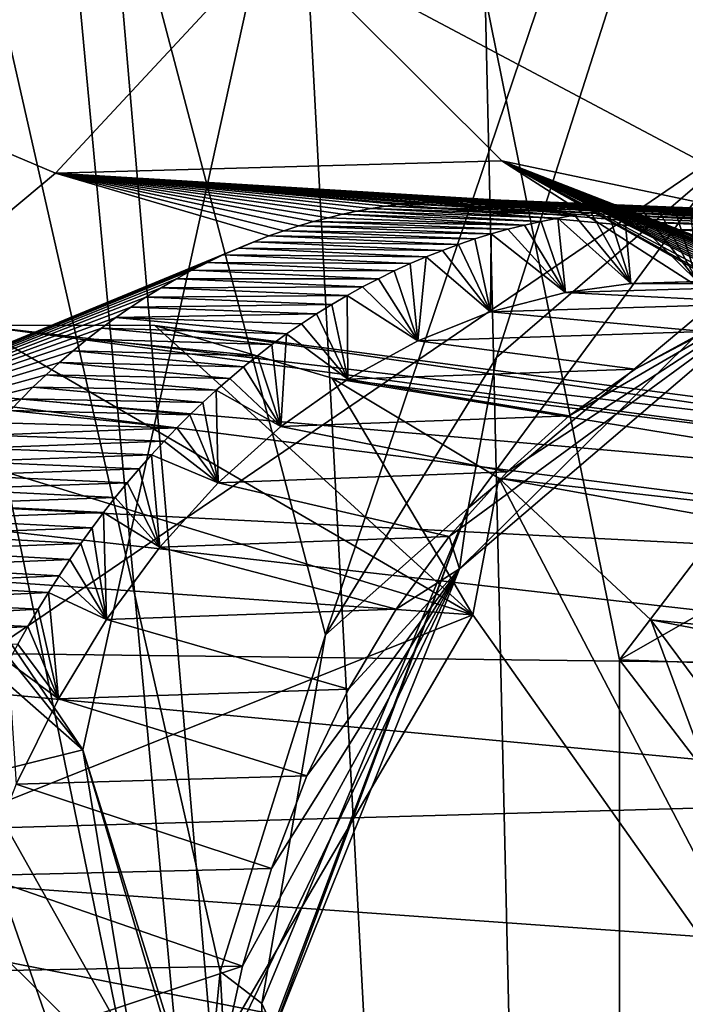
# Model space of a CAD drawing. Header units: metres. Extents: x -150 to 307, y -550 to 84.
# Tile 1017 of 1056: x 228.33 to 229.39, y 28.41 to 29.98. Entities that reach past the tile are written whole.
import ezdxf

# ---------------------------------------------------------------- set-up
doc = ezdxf.new("R2010")
doc.units = ezdxf.units.M
doc.layers.add('solid_26006363', color=7, linetype='CONTINUOUS')

msp = doc.modelspace()

# ---------------------------------------------------------------- linework, layer by layer
at = {"layer": 'solid_26006363'}
for points in [[(222.933075, 25.208296, 934.411377), (217.86026, 31.333513, 929.891663), (234.729706, 39.622826, 939.629944)], [(222.933075, 25.208296, 934.411377), (234.729706, 39.622826, 939.629944), (239.744629, 31.175119, 944.098083)], [(228.812698, 29.002138, 906.042786), (226.734879, 36.892757, 905.759827), (231.262344, 36.248264, 910.173035)], [(228.701538, 20.483871, 904.473816), (228.029587, 21.339209, 903.923767), (226.734879, 36.892757, 905.759827)], [(228.588013, 27.874582, 905.59491), (228.701538, 20.483871, 904.473816), (226.734879, 36.892757, 905.759827)], [(228.812698, 29.002138, 906.042786), (228.645065, 28.466402, 905.767456), (226.734879, 36.892757, 905.759827)], [(228.588013, 27.874582, 905.59491), (226.734879, 36.892757, 905.759827), (228.645065, 28.466402, 905.767456)], [(225.348541, 36.501183, 936.819641), (222.788315, 29.265169, 935.864197), (228.498596, 34.054955, 939.407898)], [(229.085037, 29.443644, 906.407288), (228.812698, 29.002138, 906.042786), (231.262344, 36.248264, 910.173035)], [(229.446152, 29.755032, 906.837585), (229.085037, 29.443644, 906.407288), (231.262344, 36.248264, 910.173035)], [(229.118317, 35.659042, 911.168457), (229.372925, 30.219131, 910.190491), (230.144241, 29.431637, 910.83075)], [(229.483948, 34.303265, 911.218445), (229.118317, 35.659042, 911.168457), (230.144241, 29.431637, 910.83075)], [(227.369934, 27.180822, 913.618591), (229.28212, 20.740311, 914.562073), (228.000015, 34.546337, 915.88092)], [(228.109055, 34.447243, 915.971375), (228.000015, 34.546337, 915.88092), (229.28212, 20.740311, 914.562073)], [(228.558563, 34.297913, 916.409058), (228.109055, 34.447243, 915.971375), (229.28212, 20.740311, 914.562073)], [(229.067047, 30.019398, 915.98938), (228.558563, 34.297913, 916.409058), (229.28212, 20.740311, 914.562073)], [(222.788315, 29.265169, 935.864197), (225.828857, 27.305632, 938.273621), (228.498596, 34.054955, 939.407898)], [(228.498596, 34.054955, 939.407898), (225.828857, 27.305632, 938.273621), (231.438202, 31.129774, 941.790894)], [(228.426636, 28.819447, 912.856995), (225.568726, 33.043926, 910.831299), (229.292374, 32.75034, 914.614075)], [(228.426636, 28.819447, 912.856995), (227.617737, 29.830631, 912.221008), (225.568726, 33.043926, 910.831299)], [(228.426636, 28.819447, 912.856995), (229.292374, 32.75034, 914.614075), (230.220001, 23.066528, 913.714661)], [(230.136322, 29.451183, 914.796936), (230.220001, 23.066528, 913.714661), (229.292374, 32.75034, 914.614075)], [(230.079102, 30.010052, 914.851318), (230.136322, 29.451183, 914.796936), (229.292374, 32.75034, 914.614075)], [(226.778046, 17.647861, 937.837097), (222.933075, 25.208296, 934.411377), (239.744629, 31.175119, 944.098083)], [(226.778046, 17.647861, 937.837097), (239.744629, 31.175119, 944.098083), (243.479523, 21.629707, 947.42572)], [(225.828857, 27.305632, 938.273621), (228.739426, 24.961998, 940.542236), (231.438202, 31.129774, 941.790894)], [(231.438202, 31.129774, 941.790894), (228.739426, 24.961998, 940.542236), (234.130096, 27.780539, 943.934509)], [(229.616486, 29.646572, 910.18866), (229.372925, 30.219131, 910.190491), (228.73436, 30.115299, 909.370361)], [(229.616486, 29.646572, 910.18866), (230.144241, 29.431637, 910.83075), (229.372925, 30.219131, 910.190491)], [(228.73436, 30.115299, 909.370361), (227.843765, 30.087851, 908.50824), (227.873123, 29.953238, 908.431091)], [(228.383087, 29.737467, 908.448853), (228.73436, 30.115299, 909.370361), (227.873123, 29.953238, 908.431091)], [(228.383087, 29.737467, 908.448853), (229.093628, 29.757128, 909.217468), (228.73436, 30.115299, 909.370361)], [(229.093628, 29.757128, 909.217468), (229.616486, 29.646572, 910.18866), (228.73436, 30.115299, 909.370361)], [(229.280884, 28.9625, 916.000183), (229.067047, 30.019398, 915.98938), (229.28212, 20.740311, 914.562073)], [(230.079102, 30.010052, 914.851318), (229.067047, 30.019398, 915.98938), (229.280884, 28.9625, 916.000183)], [(230.079102, 30.010052, 914.851318), (229.280884, 28.9625, 916.000183), (230.136322, 29.451183, 914.796936)], [(227.81749, 29.264254, 907.711609), (228.383087, 29.737467, 908.448853), (227.873123, 29.953238, 908.431091)], [(227.570419, 29.572327, 912.044739), (227.617737, 29.830631, 912.221008), (228.426636, 28.819447, 912.856995)], [(229.363739, 29.647705, 908.872375), (229.093628, 29.757128, 909.217468), (228.383087, 29.737467, 908.448853)], [(229.039749, 29.203873, 906.365784), (229.085037, 29.443644, 906.407288), (229.446152, 29.755032, 906.837585)], [(229.593155, 29.667063, 907.034607), (229.039749, 29.203873, 906.365784), (229.446152, 29.755032, 906.837585)], [(229.093628, 29.757128, 909.217468), (229.794983, 29.306204, 909.852234), (229.616486, 29.646572, 910.18866)], [(230.007339, 29.243765, 909.458801), (229.794983, 29.306204, 909.852234), (229.093628, 29.757128, 909.217468)], [(229.987625, 29.263117, 909.44281), (230.007339, 29.243765, 909.458801), (229.093628, 29.757128, 909.217468)], [(229.950333, 29.298283, 909.412231), (229.987625, 29.263117, 909.44281), (229.093628, 29.757128, 909.217468)], [(229.890656, 29.350967, 909.362122), (229.950333, 29.298283, 909.412231), (229.093628, 29.757128, 909.217468)], [(229.867203, 29.370525, 909.34198), (229.890656, 29.350967, 909.362122), (229.093628, 29.757128, 909.217468)], [(229.840652, 29.391891, 909.31897), (229.867203, 29.370525, 909.34198), (229.093628, 29.757128, 909.217468)], [(229.811218, 29.414616, 909.293213), (229.840652, 29.391891, 909.31897), (229.093628, 29.757128, 909.217468)], [(229.779907, 29.437702, 909.265503), (229.811218, 29.414616, 909.293213), (229.093628, 29.757128, 909.217468)], [(229.747772, 29.460262, 909.236816), (229.779907, 29.437702, 909.265503), (229.093628, 29.757128, 909.217468)], [(229.715866, 29.481531, 909.208008), (229.747772, 29.460262, 909.236816), (229.093628, 29.757128, 909.217468)], [(229.685318, 29.500872, 909.180298), (229.715866, 29.481531, 909.208008), (229.093628, 29.757128, 909.217468)], [(229.657288, 29.517757, 909.154602), (229.685318, 29.500872, 909.180298), (229.093628, 29.757128, 909.217468)], [(229.632233, 29.532158, 909.13147), (229.657288, 29.517757, 909.154602), (229.093628, 29.757128, 909.217468)], [(229.60939, 29.544731, 909.110291), (229.632233, 29.532158, 909.13147), (229.093628, 29.757128, 909.217468)], [(229.587997, 29.556036, 909.090271), (229.60939, 29.544731, 909.110291), (229.093628, 29.757128, 909.217468)], [(229.546463, 29.576702, 909.050964), (229.587997, 29.556036, 909.090271), (229.093628, 29.757128, 909.217468)], [(229.524734, 29.586847, 909.030212), (229.546463, 29.576702, 909.050964), (229.093628, 29.757128, 909.217468)], [(229.501266, 29.597281, 909.007629), (229.524734, 29.586847, 909.030212), (229.093628, 29.757128, 909.217468)], [(229.476852, 29.607565, 908.984009), (229.501266, 29.597281, 909.007629), (229.093628, 29.757128, 909.217468)], [(229.452469, 29.617254, 908.960266), (229.476852, 29.607565, 908.984009), (229.093628, 29.757128, 909.217468)], [(229.427612, 29.626549, 908.935852), (229.452469, 29.617254, 908.960266), (229.093628, 29.757128, 909.217468)], [(229.401733, 29.635588, 908.910339), (229.427612, 29.626549, 908.935852), (229.093628, 29.757128, 909.217468)], [(229.363739, 29.647705, 908.872375), (229.401733, 29.635588, 908.910339), (229.093628, 29.757128, 909.217468)], [(228.722656, 29.637293, 908.169128), (228.383087, 29.737467, 908.448853), (227.81749, 29.264254, 907.711609)], [(229.321503, 29.659555, 908.829712), (229.363739, 29.647705, 908.872375), (228.383087, 29.737467, 908.448853)], [(229.29837, 29.665323, 908.806152), (229.321503, 29.659555, 908.829712), (228.383087, 29.737467, 908.448853)], [(229.273834, 29.670879, 908.781067), (229.29837, 29.665323, 908.806152), (228.383087, 29.737467, 908.448853)], [(229.248062, 29.676096, 908.754578), (229.273834, 29.670879, 908.781067), (228.383087, 29.737467, 908.448853)], [(229.221252, 29.680853, 908.726868), (229.248062, 29.676096, 908.754578), (228.383087, 29.737467, 908.448853)], [(229.193604, 29.685041, 908.698059), (229.221252, 29.680853, 908.726868), (228.383087, 29.737467, 908.448853)], [(229.165329, 29.688578, 908.668457), (229.193604, 29.685041, 908.698059), (228.383087, 29.737467, 908.448853)], [(229.136612, 29.691387, 908.638123), (229.165329, 29.688578, 908.668457), (228.383087, 29.737467, 908.448853)], [(229.107666, 29.693417, 908.6073), (229.136612, 29.691387, 908.638123), (228.383087, 29.737467, 908.448853)], [(229.07869, 29.694635, 908.576172), (229.107666, 29.693417, 908.6073), (228.383087, 29.737467, 908.448853)], [(229.049896, 29.69503, 908.544922), (229.07869, 29.694635, 908.576172), (228.383087, 29.737467, 908.448853)], [(229.021439, 29.694605, 908.513733), (229.049896, 29.69503, 908.544922), (228.383087, 29.737467, 908.448853)], [(228.993118, 29.693367, 908.482361), (229.021439, 29.694605, 908.513733), (228.383087, 29.737467, 908.448853)], [(228.964798, 29.691301, 908.450684), (228.993118, 29.693367, 908.482361), (228.383087, 29.737467, 908.448853)], [(228.936447, 29.688385, 908.418701), (228.964798, 29.691301, 908.450684), (228.383087, 29.737467, 908.448853)], [(228.90799, 29.684593, 908.386353), (228.936447, 29.688385, 908.418701), (228.383087, 29.737467, 908.448853)], [(228.885376, 29.680946, 908.360413), (228.90799, 29.684593, 908.386353), (228.383087, 29.737467, 908.448853)], [(228.86264, 29.676704, 908.334229), (228.885376, 29.680946, 908.360413), (228.383087, 29.737467, 908.448853)], [(228.839767, 29.671844, 908.307617), (228.86264, 29.676704, 908.334229), (228.383087, 29.737467, 908.448853)], [(228.816742, 29.66634, 908.280762), (228.839767, 29.671844, 908.307617), (228.383087, 29.737467, 908.448853)], [(228.793549, 29.660164, 908.253479), (228.816742, 29.66634, 908.280762), (228.383087, 29.737467, 908.448853)], [(228.770142, 29.653288, 908.225769), (228.793549, 29.660164, 908.253479), (228.383087, 29.737467, 908.448853)], [(228.746521, 29.645678, 908.197693), (228.770142, 29.653288, 908.225769), (228.383087, 29.737467, 908.448853)], [(228.722656, 29.637293, 908.169128), (228.746521, 29.645678, 908.197693), (228.383087, 29.737467, 908.448853)], [(228.90799, 29.684593, 908.386353), (229.235565, 29.674042, 908.049683), (228.936447, 29.688385, 908.418701)], [(228.936447, 29.688385, 908.418701), (229.261871, 29.677193, 908.077271), (228.964798, 29.691301, 908.450684)], [(228.936447, 29.688385, 908.418701), (229.235565, 29.674042, 908.049683), (229.261871, 29.677193, 908.077271)], [(228.964798, 29.691301, 908.450684), (229.288239, 29.679583, 908.104736), (228.993118, 29.693367, 908.482361)], [(228.964798, 29.691301, 908.450684), (229.261871, 29.677193, 908.077271), (229.288239, 29.679583, 908.104736)], [(228.993118, 29.693367, 908.482361), (229.314667, 29.681225, 908.132202), (229.021439, 29.694605, 908.513733)], [(228.993118, 29.693367, 908.482361), (229.288239, 29.679583, 908.104736), (229.314667, 29.681225, 908.132202)], [(229.021439, 29.694605, 908.513733), (229.367523, 29.6824, 908.186584), (229.049896, 29.69503, 908.544922)], [(229.021439, 29.694605, 908.513733), (229.314667, 29.681225, 908.132202), (229.34111, 29.682152, 908.159485)], [(229.021439, 29.694605, 908.513733), (229.34111, 29.682152, 908.159485), (229.367523, 29.6824, 908.186584)], [(229.049896, 29.69503, 908.544922), (229.367523, 29.6824, 908.186584), (229.393829, 29.682007, 908.213501)], [(229.049896, 29.69503, 908.544922), (229.393829, 29.682007, 908.213501), (229.07869, 29.694635, 908.576172)], [(229.07869, 29.694635, 908.576172), (229.393829, 29.682007, 908.213501), (229.420013, 29.681009, 908.240173)], [(229.07869, 29.694635, 908.576172), (229.420013, 29.681009, 908.240173), (229.107666, 29.693417, 908.6073)], [(229.107666, 29.693417, 908.6073), (229.420013, 29.681009, 908.240173), (229.445999, 29.679441, 908.266541)], [(229.107666, 29.693417, 908.6073), (229.445999, 29.679441, 908.266541), (229.136612, 29.691387, 908.638123)], [(229.136612, 29.691387, 908.638123), (229.445999, 29.679441, 908.266541), (229.471741, 29.67734, 908.292542)], [(229.136612, 29.691387, 908.638123), (229.471741, 29.67734, 908.292542), (229.165329, 29.688578, 908.668457)], [(229.165329, 29.688578, 908.668457), (229.471741, 29.67734, 908.292542), (229.502289, 29.674129, 908.323242)], [(229.165329, 29.688578, 908.668457), (229.502289, 29.674129, 908.323242), (229.193604, 29.685041, 908.698059)], [(228.839767, 29.671844, 908.307617), (229.156006, 29.660465, 907.965454), (228.86264, 29.676704, 908.334229)], [(228.86264, 29.676704, 908.334229), (229.182587, 29.66568, 907.993713), (228.885376, 29.680946, 908.360413)], [(228.86264, 29.676704, 908.334229), (229.156006, 29.660465, 907.965454), (229.182587, 29.66568, 907.993713)], [(228.885376, 29.680946, 908.360413), (229.209122, 29.670204, 908.021851), (228.90799, 29.684593, 908.386353)], [(228.885376, 29.680946, 908.360413), (229.182587, 29.66568, 907.993713), (229.209122, 29.670204, 908.021851)], [(228.90799, 29.684593, 908.386353), (229.209122, 29.670204, 908.021851), (229.235565, 29.674042, 908.049683)], [(229.193604, 29.685041, 908.698059), (229.502289, 29.674129, 908.323242), (229.532669, 29.669956, 908.353577)], [(229.193604, 29.685041, 908.698059), (229.532669, 29.669956, 908.353577), (229.221252, 29.680853, 908.726868)], [(229.235565, 29.674042, 908.049683), (229.209122, 29.670204, 908.021851), (229.29892, 29.561729, 908.091553)], [(229.221252, 29.680853, 908.726868), (229.532669, 29.669956, 908.353577), (229.562881, 29.664845, 908.383606)], [(229.221252, 29.680853, 908.726868), (229.562881, 29.664845, 908.383606), (229.248062, 29.676096, 908.754578)], [(229.261871, 29.677193, 908.077271), (229.235565, 29.674042, 908.049683), (229.29892, 29.561729, 908.091553)], [(229.248062, 29.676096, 908.754578), (229.562881, 29.664845, 908.383606), (229.59285, 29.658888, 908.413208)], [(229.248062, 29.676096, 908.754578), (229.59285, 29.658888, 908.413208), (229.273834, 29.670879, 908.781067)], [(229.288239, 29.679583, 908.104736), (229.261871, 29.677193, 908.077271), (229.29892, 29.561729, 908.091553)], [(229.314667, 29.681225, 908.132202), (229.288239, 29.679583, 908.104736), (229.404861, 29.564672, 908.200745)], [(229.288239, 29.679583, 908.104736), (229.29892, 29.561729, 908.091553), (229.404861, 29.564672, 908.200745)], [(229.34111, 29.682152, 908.159485), (229.314667, 29.681225, 908.132202), (229.404861, 29.564672, 908.200745)], [(229.367523, 29.6824, 908.186584), (229.34111, 29.682152, 908.159485), (229.404861, 29.564672, 908.200745)], [(229.393829, 29.682007, 908.213501), (229.367523, 29.6824, 908.186584), (229.404861, 29.564672, 908.200745)], [(228.770142, 29.653288, 908.225769), (229.102951, 29.647947, 907.90863), (228.793549, 29.660164, 908.253479)], [(228.793549, 29.660164, 908.253479), (229.129456, 29.654556, 907.937073), (228.816742, 29.66634, 908.280762)], [(228.793549, 29.660164, 908.253479), (229.102951, 29.647947, 907.90863), (229.129456, 29.654556, 907.937073)], [(228.816742, 29.66634, 908.280762), (229.129456, 29.654556, 907.937073), (228.839767, 29.671844, 908.307617)], [(228.839767, 29.671844, 908.307617), (229.129456, 29.654556, 907.937073), (229.156006, 29.660465, 907.965454)], [(229.026077, 29.107285, 906.484009), (229.039749, 29.203873, 906.365784), (229.593155, 29.667063, 907.034607)], [(229.545471, 29.551384, 907.123108), (229.026077, 29.107285, 906.484009), (229.593155, 29.667063, 907.034607)], [(229.156006, 29.660465, 907.965454), (229.129456, 29.654556, 907.937073), (229.194702, 29.547482, 907.981873)], [(229.182587, 29.66568, 907.993713), (229.156006, 29.660465, 907.965454), (229.194702, 29.547482, 907.981873)], [(229.209122, 29.670204, 908.021851), (229.182587, 29.66568, 907.993713), (229.29892, 29.561729, 908.091553)], [(229.182587, 29.66568, 907.993713), (229.194702, 29.547482, 907.981873), (229.29892, 29.561729, 908.091553)], [(229.273834, 29.670879, 908.781067), (229.59285, 29.658888, 908.413208), (229.622498, 29.652182, 908.442322)], [(229.273834, 29.670879, 908.781067), (229.622498, 29.652182, 908.442322), (229.29837, 29.665323, 908.806152)], [(229.29837, 29.665323, 908.806152), (229.622498, 29.652182, 908.442322), (229.321503, 29.659555, 908.829712)], [(229.321503, 29.659555, 908.829712), (229.622498, 29.652182, 908.442322), (229.651764, 29.644821, 908.470886)], [(229.321503, 29.659555, 908.829712), (229.651764, 29.644821, 908.470886), (229.363739, 29.647705, 908.872375)], [(228.722656, 29.637293, 908.169128), (229.0504, 29.632612, 907.851807), (228.746521, 29.645678, 908.197693)], [(228.746521, 29.645678, 908.197693), (229.076584, 29.640635, 907.880188), (228.770142, 29.653288, 908.225769)], [(228.746521, 29.645678, 908.197693), (229.0504, 29.632612, 907.851807), (229.076584, 29.640635, 907.880188)], [(228.770142, 29.653288, 908.225769), (229.076584, 29.640635, 907.880188), (229.102951, 29.647947, 907.90863)], [(229.102951, 29.647947, 907.90863), (229.076584, 29.640635, 907.880188), (229.194702, 29.547482, 907.981873)], [(229.129456, 29.654556, 907.937073), (229.102951, 29.647947, 907.90863), (229.194702, 29.547482, 907.981873)], [(229.363739, 29.647705, 908.872375), (229.651764, 29.644821, 908.470886), (229.680542, 29.6369, 908.498901)], [(229.363739, 29.647705, 908.872375), (229.680542, 29.6369, 908.498901), (229.708771, 29.628513, 908.526245)], [(229.363739, 29.647705, 908.872375), (229.708771, 29.628513, 908.526245), (229.401733, 29.635588, 908.910339)], [(228.698471, 29.628075, 908.139954), (228.722656, 29.637293, 908.169128), (227.81749, 29.264254, 907.711609)], [(228.674042, 29.618006, 908.110352), (228.698471, 29.628075, 908.139954), (227.81749, 29.264254, 907.711609)], [(228.674042, 29.618006, 908.110352), (228.998718, 29.614416, 907.795288), (228.698471, 29.628075, 908.139954)], [(228.698471, 29.628075, 908.139954), (229.024429, 29.623875, 907.823486), (228.722656, 29.637293, 908.169128)], [(228.698471, 29.628075, 908.139954), (228.998718, 29.614416, 907.795288), (229.024429, 29.623875, 907.823486)], [(228.722656, 29.637293, 908.169128), (229.024429, 29.623875, 907.823486), (229.0504, 29.632612, 907.851807)], [(229.0504, 29.632612, 907.851807), (229.024429, 29.623875, 907.823486), (229.075516, 29.516588, 907.853699)], [(229.076584, 29.640635, 907.880188), (229.0504, 29.632612, 907.851807), (229.075516, 29.516588, 907.853699)], [(229.076584, 29.640635, 907.880188), (229.075516, 29.516588, 907.853699), (229.194702, 29.547482, 907.981873)], [(228.649445, 29.607082, 908.080383), (228.674042, 29.618006, 908.110352), (227.81749, 29.264254, 907.711609)], [(228.649445, 29.607082, 908.080383), (228.973099, 29.604214, 907.767029), (228.674042, 29.618006, 908.110352)], [(228.674042, 29.618006, 908.110352), (228.973099, 29.604214, 907.767029), (228.998718, 29.614416, 907.795288)], [(228.998718, 29.614416, 907.795288), (228.973099, 29.604214, 907.767029), (229.075516, 29.516588, 907.853699)], [(229.024429, 29.623875, 907.823486), (228.998718, 29.614416, 907.795288), (229.075516, 29.516588, 907.853699)], [(228.624771, 29.595308, 908.050049), (228.649445, 29.607082, 908.080383), (227.81749, 29.264254, 907.711609)], [(228.600098, 29.582691, 908.01947), (228.624771, 29.595308, 908.050049), (227.81749, 29.264254, 907.711609)], [(228.600098, 29.582691, 908.01947), (228.922134, 29.581636, 907.710388), (228.624771, 29.595308, 908.050049)], [(228.624771, 29.595308, 908.050049), (228.947556, 29.593283, 907.738708), (228.649445, 29.607082, 908.080383)], [(228.624771, 29.595308, 908.050049), (228.922134, 29.581636, 907.710388), (228.947556, 29.593283, 907.738708)], [(228.649445, 29.607082, 908.080383), (228.947556, 29.593283, 907.738708), (228.973099, 29.604214, 907.767029)], [(228.973099, 29.604214, 907.767029), (228.947556, 29.593283, 907.738708), (228.959534, 29.470465, 907.72583)], [(228.973099, 29.604214, 907.767029), (228.959534, 29.470465, 907.72583), (229.075516, 29.516588, 907.853699)], [(228.575485, 29.569246, 907.98877), (228.600098, 29.582691, 908.01947), (227.81749, 29.264254, 907.711609)], [(228.575485, 29.569246, 907.98877), (228.896896, 29.569292, 907.682129), (228.600098, 29.582691, 908.01947)], [(228.600098, 29.582691, 908.01947), (228.896896, 29.569292, 907.682129), (228.922134, 29.581636, 907.710388)], [(228.922134, 29.581636, 907.710388), (228.896896, 29.569292, 907.682129), (228.959534, 29.470465, 907.72583)], [(228.947556, 29.593283, 907.738708), (228.922134, 29.581636, 907.710388), (228.959534, 29.470465, 907.72583)], [(228.235931, 28.772156, 912.572632), (227.570419, 29.572327, 912.044739), (228.426636, 28.819447, 912.856995)], [(228.55101, 29.554996, 907.957947), (228.575485, 29.569246, 907.98877), (227.81749, 29.264254, 907.711609)], [(228.55101, 29.554996, 907.957947), (228.871857, 29.556265, 907.653931), (228.575485, 29.569246, 907.98877)], [(228.575485, 29.569246, 907.98877), (228.871857, 29.556265, 907.653931), (228.896896, 29.569292, 907.682129)], [(228.896896, 29.569292, 907.682129), (228.871857, 29.556265, 907.653931), (228.959534, 29.470465, 907.72583)], [(229.29892, 29.561729, 908.091553), (229.648758, 29.56061, 907.487305), (229.769852, 29.575165, 907.617249)], [(229.404861, 29.564672, 908.200745), (229.29892, 29.561729, 908.091553), (229.769852, 29.575165, 907.617249)], [(228.526749, 29.53997, 907.927185), (228.55101, 29.554996, 907.957947), (227.81749, 29.264254, 907.711609)], [(228.526749, 29.53997, 907.927185), (228.847061, 29.54257, 907.625854), (228.55101, 29.554996, 907.957947)], [(228.55101, 29.554996, 907.957947), (228.847061, 29.54257, 907.625854), (228.871857, 29.556265, 907.653931)], [(228.871857, 29.556265, 907.653931), (228.847061, 29.54257, 907.625854), (228.959534, 29.470465, 907.72583)], [(229.009506, 29.159084, 906.728699), (229.026077, 29.107285, 906.484009), (229.545471, 29.551384, 907.123108)], [(229.101669, 29.261974, 906.848145), (229.009506, 29.159084, 906.728699), (229.545471, 29.551384, 907.123108)], [(229.194702, 29.547482, 907.981873), (229.075516, 29.516588, 907.853699), (229.530334, 29.530613, 907.356689)], [(229.200562, 29.350981, 906.971497), (229.101669, 29.261974, 906.848145), (229.545471, 29.551384, 907.123108)], [(229.29892, 29.561729, 908.091553), (229.194702, 29.547482, 907.981873), (229.648758, 29.56061, 907.487305)], [(229.194702, 29.547482, 907.981873), (229.530334, 29.530613, 907.356689), (229.648758, 29.56061, 907.487305)], [(229.305405, 29.425531, 907.0979), (229.200562, 29.350981, 906.971497), (229.545471, 29.551384, 907.123108)], [(229.415543, 29.485464, 907.226563), (229.305405, 29.425531, 907.0979), (229.545471, 29.551384, 907.123108)], [(228.502792, 29.524208, 907.896545), (228.526749, 29.53997, 907.927185), (227.81749, 29.264254, 907.711609)], [(228.502792, 29.524208, 907.896545), (228.822556, 29.528223, 907.597961), (228.526749, 29.53997, 907.927185)], [(228.526749, 29.53997, 907.927185), (228.822556, 29.528223, 907.597961), (228.847061, 29.54257, 907.625854)], [(228.847061, 29.54257, 907.625854), (228.822556, 29.528223, 907.597961), (228.848007, 29.409515, 907.59967)], [(228.847061, 29.54257, 907.625854), (228.848007, 29.409515, 907.59967), (228.959534, 29.470465, 907.72583)], [(228.479172, 29.507748, 907.866028), (228.502792, 29.524208, 907.896545), (227.81749, 29.264254, 907.711609)], [(228.479172, 29.507748, 907.866028), (228.79837, 29.513243, 907.570251), (228.502792, 29.524208, 907.896545)], [(228.502792, 29.524208, 907.896545), (228.79837, 29.513243, 907.570251), (228.822556, 29.528223, 907.597961)], [(228.822556, 29.528223, 907.597961), (228.79837, 29.513243, 907.570251), (228.848007, 29.409515, 907.59967)], [(229.075516, 29.516588, 907.853699), (228.959534, 29.470465, 907.72583), (229.415543, 29.485464, 907.226563)], [(229.075516, 29.516588, 907.853699), (229.415543, 29.485464, 907.226563), (229.530334, 29.530613, 907.356689)], [(228.455963, 29.490643, 907.835754), (228.479172, 29.507748, 907.866028), (227.81749, 29.264254, 907.711609)], [(228.455963, 29.490643, 907.835754), (228.7509, 29.481321, 907.515381), (228.479172, 29.507748, 907.866028)], [(228.479172, 29.507748, 907.866028), (228.774521, 29.497629, 907.542786), (228.79837, 29.513243, 907.570251)], [(228.479172, 29.507748, 907.866028), (228.7509, 29.481321, 907.515381), (228.774521, 29.497629, 907.542786)], [(228.79837, 29.513243, 907.570251), (228.774521, 29.497629, 907.542786), (228.848007, 29.409515, 907.59967)], [(228.433243, 29.472948, 907.805847), (228.455963, 29.490643, 907.835754), (227.81749, 29.264254, 907.711609)], [(230.654556, 29.174898, 906.460205), (227.976654, 29.408066, 908.876404), (228.254684, 29.49538, 909.178833)], [(228.254684, 29.49538, 909.178833), (228.267242, 29.272207, 909.145935), (229.047241, 29.034348, 909.901062)], [(228.541183, 29.494801, 909.472839), (228.254684, 29.49538, 909.178833), (229.047241, 29.034348, 909.901062)], [(230.896149, 29.183685, 906.701233), (228.254684, 29.49538, 909.178833), (228.541183, 29.494801, 909.472839)], [(230.896149, 29.183685, 906.701233), (230.654556, 29.174898, 906.460205), (228.254684, 29.49538, 909.178833)], [(228.433243, 29.472948, 907.805847), (228.727509, 29.464323, 907.488098), (228.455963, 29.490643, 907.835754)], [(228.455963, 29.490643, 907.835754), (228.727509, 29.464323, 907.488098), (228.7509, 29.481321, 907.515381)], [(228.823181, 29.410719, 909.746155), (228.541183, 29.494801, 909.472839), (229.047241, 29.034348, 909.901062)], [(231.137787, 29.122, 906.93219), (228.541183, 29.494801, 909.472839), (228.823181, 29.410719, 909.746155)], [(231.137787, 29.122, 906.93219), (230.896149, 29.183685, 906.701233), (228.541183, 29.494801, 909.472839)], [(228.774521, 29.497629, 907.542786), (228.7509, 29.481321, 907.515381), (228.848007, 29.409515, 907.59967)], [(228.959534, 29.470465, 907.72583), (229.305405, 29.425531, 907.0979), (229.415543, 29.485464, 907.226563)], [(228.411041, 29.45471, 907.776367), (228.433243, 29.472948, 907.805847), (227.81749, 29.264254, 907.711609)], [(228.411041, 29.45471, 907.776367), (228.704376, 29.446657, 907.460938), (228.433243, 29.472948, 907.805847)], [(228.433243, 29.472948, 907.805847), (228.704376, 29.446657, 907.460938), (228.727509, 29.464323, 907.488098)], [(228.7509, 29.481321, 907.515381), (228.727509, 29.464323, 907.488098), (228.741898, 29.334059, 907.476196)], [(228.7509, 29.481321, 907.515381), (228.741898, 29.334059, 907.476196), (228.848007, 29.409515, 907.59967)], [(228.959534, 29.470465, 907.72583), (228.848007, 29.409515, 907.59967), (229.305405, 29.425531, 907.0979)], [(228.389297, 29.435905, 907.747131), (228.411041, 29.45471, 907.776367), (227.81749, 29.264254, 907.711609)], [(228.389297, 29.435905, 907.747131), (228.682236, 29.42894, 907.434814), (228.411041, 29.45471, 907.776367)], [(228.411041, 29.45471, 907.776367), (228.682236, 29.42894, 907.434814), (228.704376, 29.446657, 907.460938)], [(228.727509, 29.464323, 907.488098), (228.704376, 29.446657, 907.460938), (228.741898, 29.334059, 907.476196)], [(228.704376, 29.446657, 907.460938), (228.682236, 29.42894, 907.434814), (228.741898, 29.334059, 907.476196)], [(229.039749, 29.203873, 906.365784), (228.812698, 29.002138, 906.042786), (229.085037, 29.443644, 906.407288)], [(230.136322, 29.451183, 914.796936), (229.280884, 28.9625, 916.000183), (230.308365, 28.926937, 914.874695)], [(228.367996, 29.416513, 907.718201), (228.389297, 29.435905, 907.747131), (227.81749, 29.264254, 907.711609)], [(228.367996, 29.416513, 907.718201), (228.660385, 29.410633, 907.408875), (228.389297, 29.435905, 907.747131)], [(228.389297, 29.435905, 907.747131), (228.660385, 29.410633, 907.408875), (228.682236, 29.42894, 907.434814)], [(228.682236, 29.42894, 907.434814), (228.660385, 29.410633, 907.408875), (228.741898, 29.334059, 907.476196)], [(228.848007, 29.409515, 907.59967), (229.200562, 29.350981, 906.971497), (229.305405, 29.425531, 907.0979)], [(230.424561, 29.095665, 906.220764), (227.724808, 29.233006, 908.583679), (227.976654, 29.408066, 908.876404)], [(228.347076, 29.396519, 907.689514), (228.367996, 29.416513, 907.718201), (227.81749, 29.264254, 907.711609)], [(230.654556, 29.174898, 906.460205), (230.424561, 29.095665, 906.220764), (227.976654, 29.408066, 908.876404)], [(228.347076, 29.396519, 907.689514), (228.63884, 29.391752, 907.383118), (228.367996, 29.416513, 907.718201)], [(228.367996, 29.416513, 907.718201), (228.63884, 29.391752, 907.383118), (228.660385, 29.410633, 907.408875)], [(228.660385, 29.410633, 907.408875), (228.63884, 29.391752, 907.383118), (228.741898, 29.334059, 907.476196)], [(228.848007, 29.409515, 907.59967), (228.741898, 29.334059, 907.476196), (229.200562, 29.350981, 906.971497)], [(229.088638, 29.251793, 909.988037), (228.823181, 29.410719, 909.746155), (229.047241, 29.034348, 909.901062)], [(231.369339, 28.992603, 907.143677), (228.823181, 29.410719, 909.746155), (229.088638, 29.251793, 909.988037)], [(231.369339, 28.992603, 907.143677), (231.137787, 29.122, 906.93219), (228.823181, 29.410719, 909.746155)], [(228.328796, 29.378216, 907.664185), (228.347076, 29.396519, 907.689514), (227.81749, 29.264254, 907.711609)], [(228.328796, 29.378216, 907.664185), (228.617615, 29.372316, 907.357605), (228.347076, 29.396519, 907.689514)], [(228.347076, 29.396519, 907.689514), (228.617615, 29.372316, 907.357605), (228.63884, 29.391752, 907.383118)], [(228.63884, 29.391752, 907.383118), (228.617615, 29.372316, 907.357605), (228.642029, 29.244558, 907.356445)], [(228.63884, 29.391752, 907.383118), (228.642029, 29.244558, 907.356445), (228.741898, 29.334059, 907.476196)], [(228.310791, 29.3594, 907.639038), (228.328796, 29.378216, 907.664185), (227.81749, 29.264254, 907.711609)], [(228.310791, 29.3594, 907.639038), (228.596725, 29.352345, 907.332336), (228.328796, 29.378216, 907.664185)], [(228.328796, 29.378216, 907.664185), (228.596725, 29.352345, 907.332336), (228.617615, 29.372316, 907.357605)], [(228.29303, 29.340046, 907.613953), (228.576202, 29.33185, 907.307312), (228.310791, 29.3594, 907.639038)], [(228.310791, 29.3594, 907.639038), (228.576202, 29.33185, 907.307312), (228.596725, 29.352345, 907.332336)], [(228.617615, 29.372316, 907.357605), (228.596725, 29.352345, 907.332336), (228.642029, 29.244558, 907.356445)], [(228.596725, 29.352345, 907.332336), (228.576202, 29.33185, 907.307312), (228.642029, 29.244558, 907.356445)], [(228.741898, 29.334059, 907.476196), (229.101669, 29.261974, 906.848145), (229.200562, 29.350981, 906.971497)], [(228.275497, 29.320131, 907.588928), (228.576202, 29.33185, 907.307312), (228.29303, 29.340046, 907.613953)], [(228.275497, 29.320131, 907.588928), (228.555984, 29.310778, 907.282471), (228.576202, 29.33185, 907.307312)], [(228.576202, 29.33185, 907.307312), (228.555984, 29.310778, 907.282471), (228.642029, 29.244558, 907.356445)], [(228.741898, 29.334059, 907.476196), (228.642029, 29.244558, 907.356445), (229.101669, 29.261974, 906.848145)], [(228.258179, 29.299629, 907.563965), (228.555984, 29.310778, 907.282471), (228.275497, 29.320131, 907.588928)], [(228.241043, 29.278507, 907.539063), (228.536057, 29.289112, 907.257813), (228.258179, 29.299629, 907.563965)], [(228.258179, 29.299629, 907.563965), (228.536057, 29.289112, 907.257813), (228.555984, 29.310778, 907.282471)], [(228.555984, 29.310778, 907.282471), (228.536057, 29.289112, 907.257813), (228.642029, 29.244558, 907.356445)], [(228.241043, 29.278507, 907.539063), (228.516418, 29.26687, 907.233398), (228.536057, 29.289112, 907.257813)], [(228.536057, 29.289112, 907.257813), (228.516418, 29.26687, 907.233398), (228.549133, 29.141794, 907.241272)], [(228.536057, 29.289112, 907.257813), (228.549133, 29.141794, 907.241272), (228.642029, 29.244558, 907.356445)], [(228.267242, 29.272207, 909.145935), (227.918518, 29.113398, 911.23761), (229.047241, 29.034348, 909.901062)], [(228.224106, 29.256739, 907.51416), (228.516418, 29.26687, 907.233398), (228.241043, 29.278507, 907.539063)], [(228.224106, 29.256739, 907.51416), (228.497116, 29.244072, 907.209167), (228.516418, 29.26687, 907.233398)], [(228.516418, 29.26687, 907.233398), (228.497116, 29.244072, 907.209167), (228.549133, 29.141794, 907.241272)], [(228.207336, 29.234285, 907.489258), (228.497116, 29.244072, 907.209167), (228.224106, 29.256739, 907.51416)], [(228.642029, 29.244558, 907.356445), (229.009506, 29.159084, 906.728699), (229.101669, 29.261974, 906.848145)], [(229.088638, 29.251793, 909.988037), (229.047241, 29.034348, 909.901062), (229.637405, 28.199213, 910.347656)], [(229.330658, 29.026333, 910.193298), (229.088638, 29.251793, 909.988037), (229.637405, 28.199213, 910.347656)], [(231.580963, 28.801605, 907.326843), (229.088638, 29.251793, 909.988037), (229.330658, 29.026333, 910.193298)], [(231.580963, 28.801605, 907.326843), (231.369339, 28.992603, 907.143677), (229.088638, 29.251793, 909.988037)], [(228.190735, 29.211113, 907.464294), (228.478134, 29.22073, 907.185181), (228.207336, 29.234285, 907.489258)], [(228.207336, 29.234285, 907.489258), (228.478134, 29.22073, 907.185181), (228.497116, 29.244072, 907.209167)], [(228.497116, 29.244072, 907.209167), (228.478134, 29.22073, 907.185181), (228.549133, 29.141794, 907.241272)], [(228.642029, 29.244558, 907.356445), (228.549133, 29.141794, 907.241272), (229.009506, 29.159084, 906.728699)], [(230.216019, 28.949324, 905.993225), (227.513809, 28.981529, 908.317993), (227.724808, 29.233006, 908.583679)], [(230.424561, 29.095665, 906.220764), (230.216019, 28.949324, 905.993225), (227.724808, 29.233006, 908.583679)], [(228.190735, 29.211113, 907.464294), (228.459503, 29.196861, 907.161438), (228.478134, 29.22073, 907.185181)], [(228.478134, 29.22073, 907.185181), (228.459503, 29.196861, 907.161438), (228.549133, 29.141794, 907.241272)], [(228.174286, 29.187181, 907.439331), (228.459503, 29.196861, 907.161438), (228.190735, 29.211113, 907.464294)], [(229.039749, 29.203873, 906.365784), (228.711349, 28.415552, 905.862488), (228.812698, 29.002138, 906.042786)], [(228.72908, 28.377113, 905.950562), (228.711349, 28.415552, 905.862488), (229.039749, 29.203873, 906.365784)], [(228.723526, 28.354128, 906.011292), (228.72908, 28.377113, 905.950562), (229.039749, 29.203873, 906.365784)], [(229.026077, 29.107285, 906.484009), (228.723526, 28.354128, 906.011292), (229.039749, 29.203873, 906.365784)], [(228.15799, 29.16247, 907.414307), (228.441208, 29.172485, 907.138), (228.174286, 29.187181, 907.439331)], [(228.174286, 29.187181, 907.439331), (228.441208, 29.172485, 907.138), (228.459503, 29.196861, 907.161438)], [(228.459503, 29.196861, 907.161438), (228.441208, 29.172485, 907.138), (228.464035, 29.026762, 907.131714)], [(228.459503, 29.196861, 907.161438), (228.464035, 29.026762, 907.131714), (228.549133, 29.141794, 907.241272)], [(228.15799, 29.16247, 907.414307), (228.423309, 29.147617, 907.114807), (228.441208, 29.172485, 907.138)], [(228.441208, 29.172485, 907.138), (228.423309, 29.147617, 907.114807), (228.464035, 29.026762, 907.131714)], [(228.141937, 29.137024, 907.389282), (228.423309, 29.147617, 907.114807), (228.15799, 29.16247, 907.414307)], [(228.549133, 29.141794, 907.241272), (228.925095, 29.04331, 906.61438), (229.009506, 29.159084, 906.728699)], [(229.009506, 29.159084, 906.728699), (228.925095, 29.04331, 906.61438), (229.026077, 29.107285, 906.484009)], [(228.141937, 29.137024, 907.389282), (228.405777, 29.122274, 907.091919), (228.423309, 29.147617, 907.114807)], [(228.423309, 29.147617, 907.114807), (228.405777, 29.122274, 907.091919), (228.464035, 29.026762, 907.131714)], [(228.549133, 29.141794, 907.241272), (228.464035, 29.026762, 907.131714), (228.925095, 29.04331, 906.61438)], [(228.126129, 29.110863, 907.364319), (228.405777, 29.122274, 907.091919), (228.141937, 29.137024, 907.389282)], [(229.047241, 29.034348, 909.901062), (227.918518, 29.113398, 911.23761), (228.285645, 28.730141, 911.530029)], [(228.110596, 29.083992, 907.339478), (228.388596, 29.096422, 907.069275), (228.126129, 29.110863, 907.364319)], [(228.126129, 29.110863, 907.364319), (228.388596, 29.096422, 907.069275), (228.405777, 29.122274, 907.091919)], [(228.405777, 29.122274, 907.091919), (228.388596, 29.096422, 907.069275), (228.464035, 29.026762, 907.131714)], [(228.110596, 29.083992, 907.339478), (228.37175, 29.069992, 907.046875), (228.388596, 29.096422, 907.069275)], [(228.388596, 29.096422, 907.069275), (228.37175, 29.069992, 907.046875), (228.464035, 29.026762, 907.131714)], [(228.644897, 28.311735, 906.157532), (228.723526, 28.354128, 906.011292), (229.026077, 29.107285, 906.484009)], [(228.680603, 28.474695, 906.231445), (228.644897, 28.311735, 906.157532), (229.026077, 29.107285, 906.484009)], [(228.726807, 28.630459, 906.314636), (228.680603, 28.474695, 906.231445), (229.026077, 29.107285, 906.484009)], [(228.783188, 28.777876, 906.406616), (228.726807, 28.630459, 906.314636), (229.026077, 29.107285, 906.484009)], [(228.849411, 28.915825, 906.506653), (228.783188, 28.777876, 906.406616), (229.026077, 29.107285, 906.484009)], [(228.925095, 29.04331, 906.61438), (228.849411, 28.915825, 906.506653), (229.026077, 29.107285, 906.484009)], [(228.095352, 29.056425, 907.314697), (228.37175, 29.069992, 907.046875), (228.110596, 29.083992, 907.339478)], [(228.095352, 29.056425, 907.314697), (228.355225, 29.043018, 907.024719), (228.37175, 29.069992, 907.046875)], [(228.37175, 29.069992, 907.046875), (228.355225, 29.043018, 907.024719), (228.387589, 28.900578, 907.02887)], [(228.37175, 29.069992, 907.046875), (228.387589, 28.900578, 907.02887), (228.464035, 29.026762, 907.131714)], [(228.080429, 29.028173, 907.2901), (228.355225, 29.043018, 907.024719), (228.095352, 29.056425, 907.314697)], [(228.080429, 29.028173, 907.2901), (228.339066, 29.015528, 907.002808), (228.355225, 29.043018, 907.024719)], [(229.047241, 29.034348, 909.901062), (228.285645, 28.730141, 911.530029), (228.571686, 28.221315, 911.705444)], [(228.355225, 29.043018, 907.024719), (228.339066, 29.015528, 907.002808), (228.387589, 28.900578, 907.02887)], [(228.464035, 29.026762, 907.131714), (228.849411, 28.915825, 906.506653), (228.925095, 29.04331, 906.61438)], [(229.637405, 28.199213, 910.347656), (229.047241, 29.034348, 909.901062), (228.571686, 28.221315, 911.705444)], [(228.065842, 28.999249, 907.265625), (228.339066, 29.015528, 907.002808), (228.080429, 29.028173, 907.2901)], [(228.065842, 28.999249, 907.265625), (228.323257, 28.987555, 906.981201), (228.339066, 29.015528, 907.002808)], [(228.339066, 29.015528, 907.002808), (228.323257, 28.987555, 906.981201), (228.387589, 28.900578, 907.02887)], [(228.464035, 29.026762, 907.131714), (228.387589, 28.900578, 907.02887), (228.849411, 28.915825, 906.506653)], [(229.542099, 28.74147, 910.355835), (229.330658, 29.026333, 910.193298), (229.637405, 28.199213, 910.347656)], [(231.765289, 28.5548, 907.474365), (229.330658, 29.026333, 910.193298), (229.542099, 28.74147, 910.355835)], [(231.765289, 28.5548, 907.474365), (231.580963, 28.801605, 907.326843), (229.330658, 29.026333, 910.193298)], [(228.711349, 28.415552, 905.862488), (228.645065, 28.466402, 905.767456), (228.812698, 29.002138, 906.042786)], [(228.323257, 28.987555, 906.981201), (228.307861, 28.959126, 906.959839), (228.387589, 28.900578, 907.02887)], [(230.038834, 28.7442, 905.788147), (227.352737, 28.668631, 908.091553), (227.513809, 28.981529, 908.317993)], [(230.216019, 28.949324, 905.993225), (230.038834, 28.7442, 905.788147), (227.513809, 28.981529, 908.317993)], [(228.307861, 28.959126, 906.959839), (228.320465, 28.764418, 906.933655), (228.387589, 28.900578, 907.02887)], [(229.863983, 28.199978, 916.475403), (229.280884, 28.9625, 916.000183), (229.28212, 20.740311, 914.562073)], [(230.308365, 28.926937, 914.874695), (229.280884, 28.9625, 916.000183), (229.863983, 28.199978, 916.475403)], [(228.387589, 28.900578, 907.02887), (228.783188, 28.777876, 906.406616), (228.849411, 28.915825, 906.506653)], [(228.387589, 28.900578, 907.02887), (228.320465, 28.764418, 906.933655), (228.783188, 28.777876, 906.406616)], [(228.613602, 27.68671, 912.739746), (228.235931, 28.772156, 912.572632), (228.426636, 28.819447, 912.856995)], [(228.847427, 27.400961, 913.019592), (228.426636, 28.819447, 912.856995), (230.220001, 23.066528, 913.714661)], [(228.613602, 27.68671, 912.739746), (228.426636, 28.819447, 912.856995), (228.847427, 27.400961, 913.019592)], [(228.218658, 28.571537, 912.075562), (228.235931, 28.772156, 912.572632), (228.613602, 27.68671, 912.739746)], [(228.320465, 28.764418, 906.933655), (228.26297, 28.619343, 906.846619), (228.726807, 28.630459, 906.314636)], [(228.320465, 28.764418, 906.933655), (228.726807, 28.630459, 906.314636), (228.783188, 28.777876, 906.406616)], [(230.038834, 28.7442, 905.788147), (229.898773, 28.487301, 905.612488), (227.352737, 28.668631, 908.091553)], [(228.218658, 28.571537, 912.075562), (228.571686, 28.221315, 911.705444), (228.285645, 28.730141, 911.530029)], [(229.801895, 28.187536, 905.474121), (227.247925, 28.305733, 907.913147), (227.352737, 28.668631, 908.091553)], [(229.898773, 28.487301, 905.612488), (229.801895, 28.187536, 905.474121), (227.352737, 28.668631, 908.091553)], [(228.26297, 28.619343, 906.846619), (228.680603, 28.474695, 906.231445), (228.726807, 28.630459, 906.314636)], [(228.26297, 28.619343, 906.846619), (228.215378, 28.466486, 906.768188), (228.680603, 28.474695, 906.231445)], [(223.785049, 28.564777, 914.710571), (223.134186, 28.555731, 914.098389), (230.982132, 27.970774, 906.499512)], [(223.785049, 28.564777, 914.710571), (230.982132, 27.970774, 906.499512), (231.102997, 27.915804, 906.607239)], [(223.922974, 28.498537, 914.835876), (223.785049, 28.564777, 914.710571), (231.102997, 27.915804, 906.607239)], [(228.218658, 28.571537, 912.075562), (228.613602, 27.68671, 912.739746), (228.546082, 27.670666, 912.208008)], [(228.218658, 28.571537, 912.075562), (228.546082, 27.670666, 912.208008), (228.571686, 28.221315, 911.705444)], [(223.134186, 28.555731, 914.098389), (222.607788, 28.060579, 913.572815), (230.747299, 27.885695, 906.290283)], [(223.134186, 28.555731, 914.098389), (230.747299, 27.885695, 906.290283), (230.857712, 27.959061, 906.388672)], [(223.134186, 28.555731, 914.098389), (230.857712, 27.959061, 906.388672), (230.982132, 27.970774, 906.499512)], [(224.054337, 28.409407, 914.953796), (223.922974, 28.498537, 914.835876), (231.102997, 27.915804, 906.607239)], [(228.177963, 28.306976, 906.698975), (228.644897, 28.311735, 906.157532), (228.680603, 28.474695, 906.231445)], [(228.215378, 28.466486, 906.768188), (228.177963, 28.306976, 906.698975), (228.680603, 28.474695, 906.231445)], [(228.701141, 27.44194, 905.725891), (228.588013, 27.874582, 905.59491), (228.645065, 28.466402, 905.767456)], [(228.701141, 27.44194, 905.725891), (228.645065, 28.466402, 905.767456), (228.711349, 28.415552, 905.862488)], [(228.701141, 27.44194, 905.725891), (228.711349, 28.415552, 905.862488), (228.72908, 28.377113, 905.950562)]]:
    msp.add_3dface(points, dxfattribs=at)

doc.saveas('drawing.dxf')
